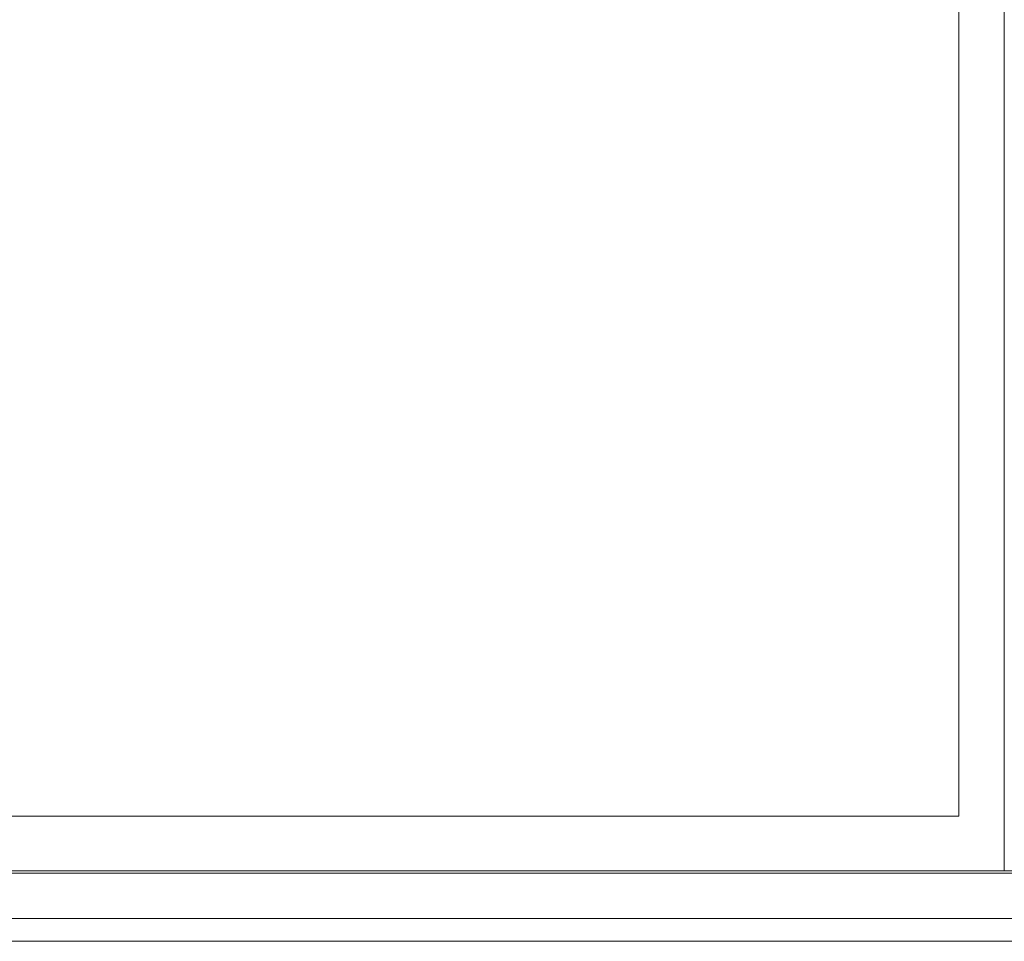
# Model space of a CAD drawing. Header units: millimetres. Extents: x -30280 to 309309, y -17460 to 4378.
# Tile 630 of 656: x 179864 to 180729, y -13520 to -12710. Entities that reach past the tile are written whole.
import ezdxf

# ---------------------------------------------------------------- set-up
doc = ezdxf.new("R2010")
doc.units = ezdxf.units.MM
doc.header["$MEASUREMENT"] = 0
doc.linetypes.add('Wipeout_Contour', pattern=[1000, 0, -1000])
for name, color, linetype in [('10_ESTR_Fotjats', 7, 'Continuous'), ('14_PAV_Paviment existent', 7, 'Continuous'), ('Nuevo_09_EI_Mobiliari general', 7, 'Continuous'), ('Nuevo_Ventanas Archicad', 7, 'Continuous')]:
    doc.layers.add(name, color=color, linetype=linetype)
for name, color, linetype, lineweight in [('10_ESTR_Fotjats_Pluma_Nº__1', 7, 'Continuous', 5), ('14_PAV_Paviment existent_Pluma_Nº__29', 7, 'Continuous', 20), ('Nuevo_09_EI_Mobiliari general_Pluma_Nº__1', 7, 'Continuous', 5), ('Nuevo_Ventanas Archicad_Pluma_Nº__1', 7, 'Continuous', 5)]:
    doc.layers.add(name, color=color, linetype=linetype, lineweight=lineweight)

# ---------------------------------------------------------------- blocks, each defined once
blk = doc.blocks.new('Elem Sección_11_5', base_point=(181934.4, -13459.98))
at = {"layer": '10_ESTR_Fotjats_Pluma_Nº__1', "color": 7, "linetype": 'Continuous', "lineweight": 5}
for p, q in [((211190.41, -13499.98), (173577.41, -13499.98)), ((211190.41, -13519.98), (173577.41, -13519.98))]:
    blk.add_line(p, q, dxfattribs=at)
blk = doc.blocks.new('Elem Sección_93_5', base_point=(181934.4, -13459.98))
at = {"layer": 'Nuevo_09_EI_Mobiliari general_Pluma_Nº__1', "color": 7, "linetype": 'Continuous', "lineweight": 5}
for p, q in [((180689.36, -12709.98), (179893.66, -12709.98)), ((179893.66, -12734.98), (179893.66, -12709.98)), ((180689.36, -12734.98), (179893.66, -12734.98)), ((179893.66, -13409.98), (179893.66, -12734.98))]:
    blk.add_line(p, q, dxfattribs=at)
blk = doc.blocks.new('Elem Sección_145_5', base_point=(181934.4, -13459.98))
at = {"color": 254, "linetype": 'Wipeout_Contour', "lineweight": 0, "ltscale": 724549.654193}
blk.add_wipeout([(180729.36, -11399.98), (180689.36, -11399.98), (180689.36, -13409.98), (180729.36, -13409.98)], dxfattribs=at).dxf.layer = 'Nuevo_Ventanas Archicad'
at = {"color": 254, "linetype": 'Wipeout_Contour', "lineweight": 0, "ltscale": 1084307.244706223}
blk.add_wipeout([(179707.57, -13409.98), (179707.57, -13457.98), (180729.36, -13457.98), (180729.36, -13409.98), (180689.36, -13409.98), (179747.57, -13409.98)], dxfattribs=at).dxf.layer = 'Nuevo_Ventanas Archicad'
at = {"layer": 'Nuevo_Ventanas Archicad_Pluma_Nº__1', "color": 7, "linetype": 'Continuous', "lineweight": 5}
for p, q in [((180729.36, -11399.98), (180729.36, -13409.98)), ((180729.36, -13409.98), (180729.36, -13457.98))]:
    blk.add_line(p, q, dxfattribs=at)
at = {"color": 254, "linetype": 'Wipeout_Contour', "lineweight": 0, "ltscale": 722590.73457}
blk.add_wipeout([(180689.36, -13409.98), (180689.36, -11399.98), (179747.57, -11399.98), (179747.57, -13409.98)], dxfattribs=at).dxf.layer = 'Nuevo_Ventanas Archicad'
at = {"layer": 'Nuevo_Ventanas Archicad_Pluma_Nº__1', "color": 7, "linetype": 'Continuous', "lineweight": 5}
for p, q in [((180689.36, -13409.98), (180689.36, -11399.98)), ((179747.57, -13409.98), (180689.36, -13409.98))]:
    blk.add_line(p, q, dxfattribs=at)
blk = doc.blocks.new('Elem Sección_474_5', base_point=(181934.4, -13459.98))
at = {"layer": '14_PAV_Paviment existent_Pluma_Nº__29', "color": 7, "linetype": 'Continuous', "lineweight": 20}
for p, q in [((200695.51, -13457.98), (176175.51, -13457.98)), ((200695.51, -13459.98), (176175.51, -13459.98))]:
    blk.add_line(p, q, dxfattribs=at)

msp = doc.modelspace()

# ---------------------------------------------------------------- block references
at = {"layer": '10_ESTR_Fotjats', "lineweight": 0}
msp.add_blockref('Elem Sección_11_5', (181934.4, -13459.98), dxfattribs=at)
at = {"layer": 'Nuevo_09_EI_Mobiliari general', "lineweight": 0}
msp.add_blockref('Elem Sección_93_5', (181934.4, -13459.98), dxfattribs=at)

# ---------------------------------------------------------------- next in the draw order: block references
at = {"layer": 'Nuevo_Ventanas Archicad', "lineweight": 0}
msp.add_blockref('Elem Sección_145_5', (181934.4, -13459.98), dxfattribs=at)

# ---------------------------------------------------------------- next in the draw order: block references
at = {"layer": '14_PAV_Paviment existent', "lineweight": 0}
msp.add_blockref('Elem Sección_474_5', (181934.4, -13459.98), dxfattribs=at)

doc.saveas('drawing.dxf')
